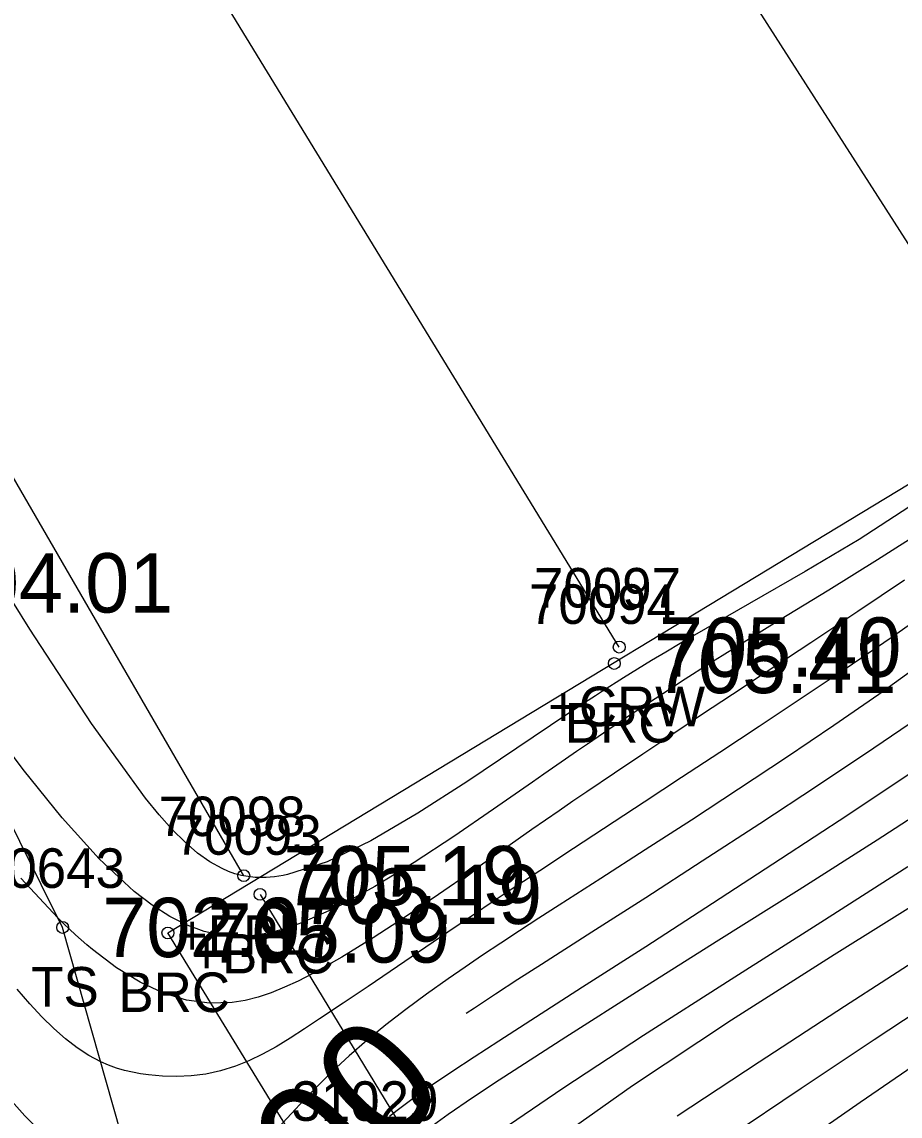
# Model space of a CAD drawing. Extents: x 1376587 to 1378239, y 1000335 to 1003031.
# Drawn here: x 1377325.31 to 1377347.51, y 1001690.3 to 1001717.96 of the extents above; entities that cross this region are included whole.
import ezdxf

# ---------------------------------------------------------------- set-up
doc = ezdxf.new("R2010")
doc.units = 0
for name, color, linetype in [('RD_DTM_BkLn1', 7, 'Continuous'), ('RD_DTM_BkLn2', 7, 'Continuous'), ('RD_DTM_BkLn_txCode', 7, 'Continuous'), ('RD_DTM_Major1', 7, 'Continuous'), ('RD_DTM_Major1_Lbl', 7, 'Continuous'), ('RD_DTM_Minor1', 7, 'Continuous'), ('RD_EX_Bridge', 7, 'Continuous'), ('RD_EX_Bridge_txCode', 7, 'Continuous'), ('RD_EX_Road', 7, 'Continuous'), ('RD_EX_Road_txCode', 7, 'Continuous'), ('RD_EX_TX_Bridge_ELEV', 7, 'Continuous'), ('RD_EX_TX_Misc_ELEV', 7, 'Continuous'), ('RD_EX_TX_Road_ELEV', 7, 'Continuous'), ('RD_HC_Survey_ELEV', 7, 'Continuous'), ('RD_HC_Survey_txCode', 7, 'Continuous'), ('RD_SMD_Locator', 7, 'Continuous')]:
    doc.layers.add(name, color=color, linetype=linetype)

msp = doc.modelspace()

# ---------------------------------------------------------------- linework, layer by layer
at = {"layer": 'RD_DTM_BkLn1'}
msp.add_lwpolyline([(1377340.411, 1001702.156), (1377308.865, 1001753.727), (1377278.246, 1001805.238), (1377245.962, 1001858.008), (1377214.824, 1001910.42), (1377182.966, 1001962.109), (1377151.242, 1002015.115), (1377120.387, 1002065.538), (1377089.615, 1002116.564), (1377055.769, 1002172.475), (1377024.269, 1002225.826), (1377004.131, 1002257.876), (1377003.447, 1002259.314)], dxfattribs=at)
at = {"layer": 'RD_DTM_BkLn2'}
msp.add_lwpolyline([(1377331.185, 1001688.178), (1377328.363, 1001687.912), (1377326.336, 1001695.068), (1377322.001, 1001703.779), (1377308.607, 1001727.47), (1377286.368, 1001761.867), (1377261.456, 1001806.931)], dxfattribs=at)
at = {"layer": 'RD_DTM_Major1'}
for points in [[(1377347.734, 1001705.693), (1377346.474, 1001704.874), (1377345.112, 1001704.063), (1377343.707, 1001703.258), (1377342.316, 1001702.46), (1377341.949, 1001702.246), (1377341.587, 1001702.031), (1377341.229, 1001701.815), (1377340.874, 1001701.598), (1377340.52, 1001701.379), (1377339.988, 1001701.042), (1377339.808, 1001700.926), (1377339.629, 1001700.81), (1377339.449, 1001700.692), (1377339.268, 1001700.573), (1377339.088, 1001700.454), (1377337.822, 1001699.602), (1377336.556, 1001698.751), (1377335.318, 1001697.954), (1377334.132, 1001697.262), (1377333.025, 1001696.729), (1377332.022, 1001696.405), (1377331.91, 1001696.383), (1377331.801, 1001696.364), (1377331.693, 1001696.35), (1377331.587, 1001696.339), (1377331.482, 1001696.332), (1377331.379, 1001696.33), (1377331.203, 1001696.335), (1377331.03, 1001696.353), (1377330.861, 1001696.384), (1377330.694, 1001696.427), (1377330.529, 1001696.484), (1377330.366, 1001696.555), (1377330.056, 1001696.727), (1377329.745, 1001696.949), (1377329.431, 1001697.221), (1377329.109, 1001697.544), (1377328.776, 1001697.917), (1377328.429, 1001698.34), (1377327.064, 1001700.223), (1377325.503, 1001702.612), (1377323.779, 1001705.377)], [(1377347.976, 1001700.37), (1377346.847, 1001699.598), (1377345.424, 1001698.647), (1377343.967, 1001697.689), (1377342.508, 1001696.741), (1377341.08, 1001695.821), (1377339.716, 1001694.946), (1377338.449, 1001694.134), (1377337.85, 1001693.748), (1377337.283, 1001693.381), (1377336.749, 1001693.031), (1377336.541, 1001692.892)], [(1377348.25, 1001694.453), (1377346.104, 1001693.066), (1377343.945, 1001691.663), (1377341.876, 1001690.298)]]:
    msp.add_lwpolyline(points, dxfattribs=at)
at = {"layer": 'RD_DTM_Minor1'}
for points in [[(1377348.12, 1001705.111), (1377346.944, 1001704.363), (1377345.71, 1001703.599), (1377344.466, 1001702.835), (1377343.259, 1001702.088), (1377342.659, 1001701.712), (1377342.078, 1001701.342), (1377341.513, 1001700.978), (1377340.96, 1001700.616), (1377340.417, 1001700.255), (1377339.878, 1001699.891), (1377339.604, 1001699.704), (1377339.33, 1001699.516), (1377339.055, 1001699.326), (1377338.501, 1001698.941), (1377338.22, 1001698.745), (1377337.234, 1001698.057), (1377336.228, 1001697.367), (1377335.221, 1001696.706), (1377334.231, 1001696.101), (1377333.277, 1001695.584), (1377332.378, 1001695.182), (1377332.099, 1001695.081), (1377331.827, 1001694.996), (1377331.561, 1001694.928), (1377331.3, 1001694.879), (1377331.043, 1001694.849), (1377330.79, 1001694.838), (1377330.351, 1001694.87), (1377329.916, 1001694.965), (1377329.482, 1001695.123), (1377329.044, 1001695.345), (1377328.601, 1001695.631), (1377328.148, 1001695.979), (1377327.259, 1001696.806), (1377326.324, 1001697.838), (1377325.339, 1001699.058), (1377324.302, 1001700.447)], [(1377347.622, 1001703.852), (1377346.446, 1001703.054), (1377345.252, 1001702.261), (1377344.076, 1001701.487), (1377343.273, 1001700.958), (1377342.494, 1001700.444), (1377341.738, 1001699.942), (1377341.004, 1001699.452), (1377340.289, 1001698.971), (1377339.591, 1001698.497), (1377339.241, 1001698.258), (1377338.893, 1001698.019), (1377338.548, 1001697.78), (1377338.203, 1001697.541), (1377337.857, 1001697.301), (1377337.51, 1001697.059), (1377336.677, 1001696.478), (1377335.839, 1001695.898), (1377335.006, 1001695.335), (1377334.19, 1001694.804), (1377333.4, 1001694.319), (1377332.645, 1001693.895), (1377332.292, 1001693.714), (1377331.948, 1001693.555), (1377331.611, 1001693.418), (1377331.279, 1001693.306), (1377330.95, 1001693.222), (1377330.622, 1001693.168), (1377330.047, 1001693.152), (1377329.469, 1001693.233), (1377328.885, 1001693.41), (1377328.294, 1001693.683), (1377327.696, 1001694.05), (1377327.089, 1001694.509), (1377326.946, 1001694.629), (1377326.802, 1001694.754), (1377326.658, 1001694.885), (1377326.512, 1001695.021), (1377326.364, 1001695.163), (1377326.216, 1001695.31), (1377325.282, 1001696.317)], [(1377348.41, 1001703.184), (1377347.284, 1001702.39), (1377346.125, 1001701.6), (1377344.957, 1001700.819), (1377343.946, 1001700.149), (1377342.954, 1001699.494), (1377341.984, 1001698.857), (1377341.041, 1001698.239), (1377339.255, 1001697.066), (1377338.401, 1001696.503), (1377337.986, 1001696.228), (1377337.578, 1001695.957), (1377337.174, 1001695.687), (1377336.775, 1001695.419), (1377336.074, 1001694.946), (1377334.058, 1001693.577), (1377333.431, 1001693.153), (1377332.835, 1001692.754), (1377332.455, 1001692.503), (1377332.088, 1001692.269), (1377331.733, 1001692.054), (1377331.386, 1001691.862), (1377331.045, 1001691.696), (1377330.709, 1001691.558), (1377330.331, 1001691.44), (1377329.956, 1001691.36), (1377329.586, 1001691.313), (1377329.221, 1001691.297), (1377328.862, 1001691.307), (1377328.511, 1001691.339), (1377328.304, 1001691.369), (1377328.099, 1001691.407), (1377327.897, 1001691.455), (1377327.696, 1001691.514), (1377327.496, 1001691.586), (1377327.298, 1001691.674), (1377327.002, 1001691.833), (1377326.706, 1001692.028), (1377326.41, 1001692.256), (1377326.113, 1001692.517), (1377325.813, 1001692.81), (1377325.51, 1001693.133), (1377325.184, 1001693.507)], [(1377348.07, 1001701.749), (1377346.972, 1001700.959), (1377345.837, 1001700.173), (1377344.636, 1001699.361), (1377343.429, 1001698.563), (1377342.235, 1001697.783), (1377341.069, 1001697.029), (1377339.949, 1001696.309), (1377338.891, 1001695.629), (1377338.379, 1001695.3), (1377337.887, 1001694.98), (1377337.413, 1001694.67), (1377336.956, 1001694.366), (1377336.513, 1001694.067), (1377336.084, 1001693.77), (1377335.537, 1001693.381), (1377335.012, 1001692.992), (1377334.51, 1001692.603), (1377334.032, 1001692.213), (1377333.579, 1001691.82), (1377333.152, 1001691.424), (1377332.789, 1001691.064), (1377332.444, 1001690.706), (1377332.114, 1001690.353), (1377331.796, 1001690.012)], [(1377347.818, 1001698.998), (1377346.191, 1001697.911), (1377344.49, 1001696.791), (1377342.769, 1001695.671), (1377341.082, 1001694.582), (1377339.485, 1001693.555), (1377338.033, 1001692.623), (1377337.363, 1001692.192), (1377336.745, 1001691.791), (1377336.18, 1001691.418), (1377335.666, 1001691.071), (1377335.203, 1001690.746), (1377334.793, 1001690.441), (1377334.599, 1001690.289)], [(1377348.778, 1001698.472), (1377346.933, 1001697.278), (1377344.957, 1001696.022), (1377342.932, 1001694.744), (1377340.939, 1001693.487), (1377339.06, 1001692.294), (1377337.377, 1001691.206), (1377336.699, 1001690.757), (1377336.081, 1001690.335), (1377335.526, 1001689.936)], [(1377347.712, 1001696.598), (1377345.505, 1001695.194), (1377343.237, 1001693.753), (1377341.025, 1001692.336), (1377338.987, 1001691), (1377337.24, 1001689.806)], [(1377348.361, 1001695.947), (1377345.846, 1001694.373), (1377343.253, 1001692.721), (1377340.748, 1001691.063), (1377338.499, 1001689.47)], [(1377348.685, 1001693.43), (1377346.86, 1001692.227), (1377345.01, 1001690.998), (1377343.186, 1001689.766)], [(1377348.136, 1001691.763), (1377346.499, 1001690.644), (1377344.592, 1001689.314)], [(1377325.986, 1001689.691), (1377325.376, 1001690.308), (1377324.769, 1001690.987)]]:
    msp.add_lwpolyline(points, dxfattribs=at)
at = {"layer": 'RD_EX_Bridge'}
for points in [[(1377391.499, 1001645.129), (1377368.188, 1001630.936), (1377328.998, 1001694.929), (1377352.485, 1001709.161), (1377391.541, 1001645.169)], [(1377331.327, 1001695.905), (1377370.084, 1001632.15)]]:
    msp.add_lwpolyline(points, dxfattribs=at)
at = {"layer": 'RD_EX_Road'}
for points in [[(1377350.339, 1001708.261), (1377317.923, 1001758.892), (1377286.961, 1001809.893), (1377254.767, 1001863.401), (1377224.604, 1001914.857), (1377192.26, 1001967.361), (1377160.973, 1002019.841), (1377129.715, 1002070.663), (1377099.389, 1002121.709), (1377064.159, 1002179.082), (1377033.485, 1002231.09), (1377014.7, 1002262.97), (1377013.314, 1002264.907)], [(1377330.916, 1001696.377), (1377301.062, 1001747.923), (1377269.086, 1001800.224), (1377238.031, 1001851.797), (1377206.51, 1001905.086), (1377174.784, 1001956.207), (1377142.237, 1002010.206), (1377112.371, 1002059.861), (1377081.07, 1002112.138), (1377047.747, 1002166.267), (1377015.04, 1002220.702), (1376995.387, 1002252.515), (1376994.747, 1002253.913)]]:
    msp.add_lwpolyline(points, dxfattribs=at)
at = {"layer": 'RD_SMD_Locator'}
for centre in [(1377340.411, 1001702.156), (1377340.285, 1001701.742), (1377330.916, 1001696.377), (1377331.327, 1001695.905), (1377326.336, 1001695.068), (1377328.998, 1001694.929)]:
    msp.add_circle(centre, 0.15, dxfattribs=at)

# ---------------------------------------------------------------- texts
at = {"layer": 'RD_DTM_BkLn_txCode'}
for s, p in [('30643', (1377324.194, 1001696.068)), ('TS', (1377325.541, 1001693.068)), ('31029', (1377332.12, 1001690.179))]:
    msp.add_text(s, height=1, dxfattribs=at).set_placement(p)
at = {"layer": 'RD_DTM_Major1_Lbl'}
msp.add_text('700', height=3, rotation=44.8097, dxfattribs=at).set_placement((1377331.392, 1001686.21))
at = {"layer": 'RD_EX_Bridge_txCode'}
for s, p in [('70094', (1377338.128, 1001702.742)), ('BRC', (1377339.033, 1001699.742)), ('70093', (1377329.17, 1001696.905)), ('+BRC', (1377329.587, 1001693.905)), ('BRC', (1377327.746, 1001692.929))]:
    msp.add_text(s, height=1, dxfattribs=at).set_placement(p)
at = {"layer": 'RD_EX_Road_txCode'}
for s, p in [('70098', (1377328.759, 1001697.377)), ('+EPL', (1377329.223, 1001694.377))]:
    msp.add_text(s, height=1, dxfattribs=at).set_placement(p)
at = {"layer": 'RD_EX_TX_Bridge_ELEV'}
for s, p in [('705.41', (1377341.285, 1001700.992)), ('705.19', (1377332.327, 1001695.155)), ('705.09', (1377329.998, 1001694.179))]:
    msp.add_text(s, height=1.5, dxfattribs=at).set_placement(p)
at = {"layer": 'RD_EX_TX_Misc_ELEV'}
for s, p in [('704.01', (1377323.001, 1001703.029)), ('702.97', (1377327.336, 1001694.318))]:
    msp.add_text(s, height=1.5, dxfattribs=at).set_placement(p)
at = {"layer": 'RD_EX_TX_Road_ELEV'}
msp.add_text('705.19', height=1.5, dxfattribs=at).set_placement((1377331.916, 1001695.627))
at = {"layer": 'RD_HC_Survey_ELEV'}
msp.add_text('705.40', height=1.5, dxfattribs=at).set_placement((1377341.411, 1001701.406))
at = {"layer": 'RD_HC_Survey_txCode'}
for s, p in [('70097', (1377338.254, 1001703.156)), ('+CRW', (1377338.608, 1001700.156))]:
    msp.add_text(s, height=1, dxfattribs=at).set_placement(p)

doc.saveas('drawing.dxf')
